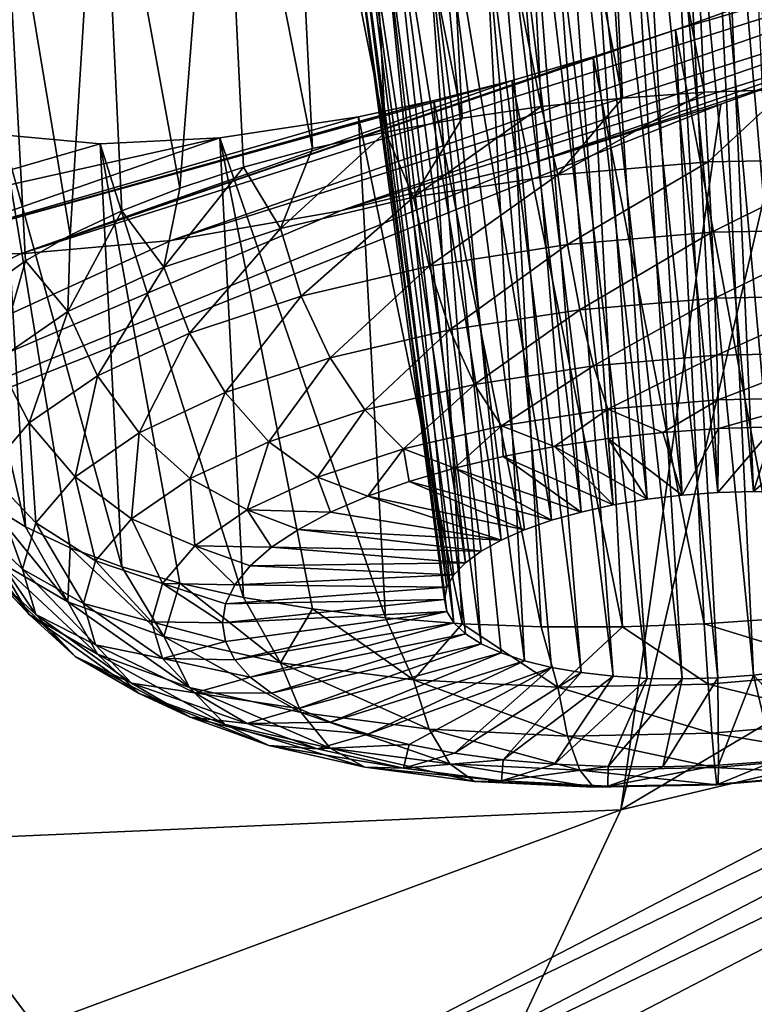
# Model space of a CAD drawing. Header units: metres. Extents: x -90 to 304, y -90 to 74.
# Tile 539 of 570: x 289.23 to 290.57, y 0.72 to 2.52. Entities that reach past the tile are written whole.
import ezdxf

# ---------------------------------------------------------------- set-up
doc = ezdxf.new("R2010")
doc.units = ezdxf.units.M
doc.layers.add('solid_21662050_350', color=7, linetype='CONTINUOUS')

msp = doc.modelspace()

# ---------------------------------------------------------------- linework, layer by layer
at = {"layer": 'solid_21662050_350'}
for points in [[(287.637909, 6.832547, 206.063828), (285.585876, 5.59242, 209.510269), (292.082642, 1.7806, 211.532623)], [(287.637909, 6.832547, 206.063828), (292.082642, 1.7806, 211.532623), (294.386627, 3.213256, 207.553268)], [(285.585876, 5.59242, 209.510269), (283.252808, 4.410706, 212.794464), (289.450409, 0.414367, 215.327469)], [(285.585876, 5.59242, 209.510269), (289.450409, 0.414367, 215.327469), (292.082642, 1.7806, 211.532623)], [(283.252808, 4.410706, 212.794464), (286.506561, -0.876834, 218.913925), (289.450409, 0.414367, 215.327469)], [(290.4245, 3.525797, 177.478607), (290.57605, 3.577037, 177.503342), (290.626617, 2.389152, 177.165741)], [(290.273712, 3.469701, 177.468781), (290.4245, 3.525797, 177.478607), (290.476898, 2.383939, 177.155518)], [(290.4245, 3.525797, 177.478607), (290.626617, 2.389152, 177.165741), (290.476898, 2.383939, 177.155518)], [(290.125916, 3.40967, 177.473709), (290.273712, 3.469701, 177.468781), (290.327209, 2.373402, 177.160065)], [(290.273712, 3.469701, 177.468781), (290.476898, 2.383939, 177.155518), (290.327209, 2.373402, 177.160065)], [(289.982666, 3.346444, 177.49295), (290.125916, 3.40967, 177.473709), (290.179138, 2.357658, 177.179367)], [(290.125916, 3.40967, 177.473709), (290.327209, 2.373402, 177.160065), (290.179138, 2.357658, 177.179367)], [(289.845184, 3.280713, 177.52594), (289.982666, 3.346444, 177.49295), (290.034363, 2.336878, 177.213181)], [(289.982666, 3.346444, 177.49295), (290.179138, 2.357658, 177.179367), (290.034363, 2.336878, 177.213181)], [(290.32431, 1.072432, 184.546524), (294.115082, 3.319186, 182.563904), (293.679626, 1.868235, 186.594086)], [(290.32431, 1.072432, 184.546524), (290.636963, 2.408681, 180.835785), (294.115082, 3.319186, 182.563904)], [(289.714569, 3.213107, 177.572021), (289.845184, 3.280713, 177.52594), (289.894409, 2.31129, 177.261154)], [(289.845184, 3.280713, 177.52594), (290.034363, 2.336878, 177.213181), (289.894409, 2.31129, 177.261154)], [(290.569916, 3.25773, 178.362335), (290.496277, 3.236535, 178.340042), (290.630768, 1.653653, 177.903809)], [(290.496277, 3.236535, 178.340042), (290.421448, 3.211775, 178.326477), (290.566711, 1.654606, 177.890594)], [(290.496277, 3.236535, 178.340042), (290.566711, 1.654606, 177.890594), (290.630768, 1.653653, 177.903809)], [(289.591766, 3.144219, 177.630493), (289.714569, 3.213107, 177.572021), (289.760834, 2.281174, 177.322769)], [(289.714569, 3.213107, 177.572021), (289.894409, 2.31129, 177.261154), (289.760834, 2.281174, 177.322769)], [(290.421448, 3.211775, 178.326477), (290.346771, 3.1839, 178.321884), (290.501556, 1.652628, 177.88533)], [(290.421448, 3.211775, 178.326477), (290.501556, 1.652628, 177.88533), (290.566711, 1.654606, 177.890594)], [(290.346771, 3.1839, 178.321884), (290.273621, 3.153444, 178.326263), (290.436401, 1.647751, 177.888123)], [(290.346771, 3.1839, 178.321884), (290.436401, 1.647751, 177.888123), (290.501556, 1.652628, 177.88533)], [(290.273621, 3.153444, 178.326263), (290.203247, 3.12097, 178.339386), (290.372345, 1.640059, 177.898911)], [(290.273621, 3.153444, 178.326263), (290.372345, 1.640059, 177.898911), (290.436401, 1.647751, 177.888123)], [(289.372925, 3.004809, 177.781815), (289.591766, 3.144219, 177.630493), (289.518616, 2.208727, 177.484009)], [(289.591766, 3.144219, 177.630493), (289.635101, 2.246862, 177.397324), (289.518616, 2.208727, 177.484009)], [(289.591766, 3.144219, 177.630493), (289.760834, 2.281174, 177.322769), (289.635101, 2.246862, 177.397324)], [(290.203247, 3.12097, 178.339386), (290.136688, 3.087039, 178.36087), (290.310516, 1.629687, 177.917526)], [(290.203247, 3.12097, 178.339386), (290.310516, 1.629687, 177.917526), (290.372345, 1.640059, 177.898911)], [(290.136688, 3.087039, 178.36087), (290.074799, 3.052142, 178.390244), (290.251953, 1.616805, 177.943634)], [(290.136688, 3.087039, 178.36087), (290.251953, 1.616805, 177.943634), (290.310516, 1.629687, 177.917526)], [(290.074799, 3.052142, 178.390244), (289.968231, 2.981533, 178.470215), (290.197662, 1.601641, 177.976791)], [(290.074799, 3.052142, 178.390244), (290.197662, 1.601641, 177.976791), (290.251953, 1.616805, 177.943634)], [(289.194672, 2.866755, 177.973953), (289.372925, 3.004809, 177.781815), (289.318268, 2.122702, 177.689896)], [(289.372925, 3.004809, 177.781815), (289.412598, 2.167189, 177.581894), (289.318268, 2.122702, 177.689896)], [(289.372925, 3.004809, 177.781815), (289.518616, 2.208727, 177.484009), (289.412598, 2.167189, 177.581894)], [(289.968231, 2.981533, 178.470215), (289.88855, 2.912971, 178.573975), (290.105499, 1.565531, 178.06189)], [(289.968231, 2.981533, 178.470215), (290.14856, 1.584451, 178.016434), (290.197662, 1.601641, 177.976791)], [(289.968231, 2.981533, 178.470215), (290.105499, 1.565531, 178.06189), (290.14856, 1.584451, 178.016434)], [(289.88855, 2.912971, 178.573975), (289.839264, 2.849947, 178.695541), (290.040344, 1.523808, 178.167023)], [(289.88855, 2.912971, 178.573975), (290.069214, 1.545203, 178.112366), (290.105499, 1.565531, 178.06189)], [(289.88855, 2.912971, 178.573975), (290.040344, 1.523808, 178.167023), (290.069214, 1.545203, 178.112366)], [(289.194672, 2.866755, 177.973953), (289.236633, 2.075754, 177.806824), (289.168579, 2.026859, 177.931396)], [(289.194672, 2.866755, 177.973953), (289.318268, 2.122702, 177.689896), (289.236633, 2.075754, 177.806824)], [(289.839264, 2.849947, 178.695541), (289.822601, 2.79565, 178.828262), (290.006622, 1.479329, 178.284988)], [(289.839264, 2.849947, 178.695541), (290.019348, 1.50173, 178.224884), (290.040344, 1.523808, 178.167023)], [(289.839264, 2.849947, 178.695541), (290.006622, 1.479329, 178.284988), (290.019348, 1.50173, 178.224884)], [(290.496094, 2.824079, 179.485474), (290.569733, 2.854621, 179.481827), (290.630768, 1.326458, 178.812622)], [(289.227936, 2.088428, 180.187805), (291.5448, 2.825387, 180.694885), (289.502777, 2.113083, 180.415512)], [(290.424469, 2.497934, 180.333603), (291.5448, 2.825387, 180.694885), (289.227936, 2.088428, 180.187805)], [(289.502777, 2.113083, 180.415512), (291.5448, 2.825387, 180.694885), (291.219025, 2.655793, 180.798721)], [(290.576019, 2.553177, 180.347198), (291.5448, 2.825387, 180.694885), (290.424469, 2.497934, 180.333603)], [(290.421265, 2.796372, 179.480118), (290.496094, 2.824079, 179.485474), (290.566711, 1.318766, 178.823425)], [(290.496094, 2.824079, 179.485474), (290.630768, 1.326458, 178.812622), (290.566711, 1.318766, 178.823425)], [(289.822601, 2.79565, 178.828262), (290.00235, 1.456998, 178.346313), (290.006622, 1.479329, 178.284988)], [(289.839294, 2.752849, 178.965271), (290.00235, 1.456998, 178.346313), (289.822601, 2.79565, 178.828262)], [(290.34671, 2.772002, 179.465897), (290.421265, 2.796372, 179.480118), (290.501556, 1.31389, 178.826218)], [(290.421265, 2.796372, 179.480118), (290.566711, 1.318766, 178.823425), (290.501556, 1.31389, 178.826218)], [(290.273682, 2.751361, 179.443146), (290.34671, 2.772002, 179.465897), (290.436401, 1.311911, 178.820953)], [(290.34671, 2.772002, 179.465897), (290.501556, 1.31389, 178.826218), (290.436401, 1.311911, 178.820953)], [(289.839294, 2.752849, 178.965271), (290.006622, 1.435116, 178.407806), (290.00235, 1.456998, 178.346313)], [(289.839294, 2.752849, 178.965271), (290.019348, 1.414055, 178.468399), (290.006622, 1.435116, 178.407806)], [(289.839294, 2.752849, 178.965271), (289.888672, 2.723917, 179.099243), (290.019348, 1.414055, 178.468399)], [(290.2034, 2.734727, 179.412399), (290.273682, 2.751361, 179.443146), (290.372345, 1.312864, 178.807739)], [(290.273682, 2.751361, 179.443146), (290.436401, 1.311911, 178.820953), (290.372345, 1.312864, 178.807739)], [(289.888672, 2.723917, 179.099243), (290.040344, 1.394185, 178.527054), (290.019348, 1.414055, 178.468399)], [(289.888672, 2.723917, 179.099243), (290.069214, 1.37583, 178.582809), (290.040344, 1.394185, 178.527054)], [(289.888672, 2.723917, 179.099243), (289.968475, 2.710635, 179.222916), (290.069214, 1.37583, 178.582809)], [(290.075073, 2.714103, 179.329468), (290.136902, 2.722282, 179.374283), (290.251953, 1.323451, 178.758453)], [(290.136902, 2.722282, 179.374283), (290.2034, 2.734727, 179.412399), (290.310516, 1.316732, 178.786789)], [(290.136902, 2.722282, 179.374283), (290.310516, 1.316732, 178.786789), (290.251953, 1.323451, 178.758453)], [(290.2034, 2.734727, 179.412399), (290.372345, 1.312864, 178.807739), (290.310516, 1.316732, 178.786789)], [(289.968475, 2.710635, 179.222916), (290.075073, 2.714103, 179.329468), (290.14856, 1.344928, 178.681732)], [(289.968475, 2.710635, 179.222916), (290.105499, 1.359319, 178.634659), (290.069214, 1.37583, 178.582809)], [(289.968475, 2.710635, 179.222916), (290.14856, 1.344928, 178.681732), (290.105499, 1.359319, 178.634659)], [(290.075073, 2.714103, 179.329468), (290.197662, 1.332903, 178.723236), (290.14856, 1.344928, 178.681732)], [(290.075073, 2.714103, 179.329468), (290.251953, 1.323451, 178.758453), (290.197662, 1.332903, 178.723236)], [(289.502777, 2.113083, 180.415512), (291.219025, 2.655793, 180.798721), (289.812317, 2.166989, 180.601486)], [(289.812317, 2.166989, 180.601486), (291.219025, 2.655793, 180.798721), (290.86908, 2.499429, 180.841644)], [(290.576019, 2.553177, 180.347198), (290.424469, 2.497934, 180.333603), (290.626617, 1.422708, 179.850143)], [(290.424469, 2.497934, 180.333603), (289.227936, 2.088428, 180.187805), (290.273712, 2.448447, 180.30542)], [(289.812317, 2.166989, 180.601486), (290.86908, 2.499429, 180.841644), (290.150269, 2.250295, 180.739227)], [(290.150269, 2.250295, 180.739227), (290.86908, 2.499429, 180.841644), (290.636963, 2.408681, 180.835785)], [(290.424469, 2.497934, 180.333603), (290.273712, 2.448447, 180.30542), (290.476898, 1.412171, 179.854706)], [(290.424469, 2.497934, 180.333603), (290.476898, 1.412171, 179.854706), (290.626617, 1.422708, 179.850143)], [(290.273712, 2.448447, 180.30542), (289.227936, 2.088428, 180.187805), (290.125946, 2.405338, 180.263351)], [(290.273712, 2.448447, 180.30542), (290.125946, 2.405338, 180.263351), (290.327209, 1.406958, 179.844467)], [(290.273712, 2.448447, 180.30542), (290.327209, 1.406958, 179.844467), (290.476898, 1.412171, 179.854706)], [(290.125946, 2.405338, 180.263351), (289.227936, 2.088428, 180.187805), (288.994354, 2.092441, 179.9263)], [(290.125946, 2.405338, 180.263351), (288.994354, 2.092441, 179.9263), (289.982666, 2.368891, 180.208237)], [(290.125946, 2.405338, 180.263351), (289.982666, 2.368891, 180.208237), (290.179138, 1.407125, 179.819565)], [(290.125946, 2.405338, 180.263351), (290.179138, 1.407125, 179.819565), (290.327209, 1.406958, 179.844467)], [(290.150269, 2.250295, 180.739227), (290.636963, 2.408681, 180.835785), (290.507263, 2.362253, 180.821198)], [(290.507263, 2.362253, 180.821198), (290.636963, 2.408681, 180.835785), (290.32431, 1.072432, 184.546524)], [(290.209534, 2.233041, 177.157043), (290.327209, 2.373402, 177.160065), (290.476898, 2.383939, 177.155518)], [(290.483978, 2.256647, 177.136765), (290.209534, 2.233041, 177.157043), (290.476898, 2.383939, 177.155518)], [(290.483978, 2.256647, 177.136765), (290.476898, 2.383939, 177.155518), (290.626617, 2.389152, 177.165741)], [(290.758392, 2.261914, 177.167435), (290.483978, 2.256647, 177.136765), (290.626617, 2.389152, 177.165741)], [(290.507263, 2.362253, 180.821198), (290.32431, 1.072432, 184.546524), (286.894409, 0.922879, 181.156845)], [(290.150269, 2.250295, 180.739227), (290.507263, 2.362253, 180.821198), (286.894409, 0.922879, 181.156845)], [(289.982666, 2.368891, 180.208237), (288.994354, 2.092441, 179.9263), (289.845215, 2.339269, 180.14093)], [(289.982666, 2.368891, 180.208237), (289.845215, 2.339269, 180.14093), (290.034363, 1.412672, 179.780273)], [(289.945648, 2.192001, 177.227478), (290.034363, 2.336878, 177.213181), (290.179138, 2.357658, 177.179367)], [(290.209534, 2.233041, 177.157043), (289.945648, 2.192001, 177.227478), (290.179138, 2.357658, 177.179367)], [(289.982666, 2.368891, 180.208237), (290.034363, 1.412672, 179.780273), (290.179138, 1.407125, 179.819565)], [(290.209534, 2.233041, 177.157043), (290.179138, 2.357658, 177.179367), (290.327209, 2.373402, 177.160065)], [(289.062439, 2.34814, 179.272995), (289.168579, 1.631605, 179.029266), (289.236633, 1.58987, 179.156418)], [(289.194702, 2.305876, 179.531876), (289.062439, 2.34814, 179.272995), (289.236633, 1.58987, 179.156418)], [(289.845215, 2.339269, 180.14093), (288.994354, 2.092441, 179.9263), (289.591797, 2.300744, 179.973373)], [(289.845215, 2.339269, 180.14093), (289.591797, 2.300744, 179.973373), (289.894409, 1.423536, 179.72699)], [(289.845215, 2.339269, 180.14093), (289.894409, 1.423536, 179.72699), (290.034363, 1.412672, 179.780273)], [(289.945648, 2.192001, 177.227478), (289.894409, 2.31129, 177.261154), (290.034363, 2.336878, 177.213181)], [(289.372955, 2.289776, 179.767914), (288.804565, 2.124785, 179.633926), (289.194702, 2.305876, 179.531876)], [(289.194702, 2.305876, 179.531876), (289.236633, 1.58987, 179.156418), (289.318268, 1.551511, 179.276443)], [(289.194702, 2.305876, 179.531876), (289.318268, 1.551511, 179.276443), (289.412598, 1.516949, 179.388)], [(289.372955, 2.289776, 179.767914), (289.194702, 2.305876, 179.531876), (289.412598, 1.516949, 179.388)], [(289.702423, 2.135104, 177.345367), (289.760834, 2.281174, 177.322769), (289.894409, 2.31129, 177.261154)], [(289.945648, 2.192001, 177.227478), (289.702423, 2.135104, 177.345367), (289.894409, 2.31129, 177.261154)], [(289.591797, 2.300744, 179.973373), (288.994354, 2.092441, 179.9263), (288.804565, 2.124785, 179.633926)], [(289.591797, 2.300744, 179.973373), (288.804565, 2.124785, 179.633926), (289.372955, 2.289776, 179.767914)], [(289.591797, 2.300744, 179.973373), (289.372955, 2.289776, 179.767914), (289.635101, 1.460685, 179.581009)], [(289.372955, 2.289776, 179.767914), (289.412598, 1.516949, 179.388), (289.518616, 1.486563, 179.489899)], [(289.372955, 2.289776, 179.767914), (289.518616, 1.486563, 179.489899), (289.635101, 1.460685, 179.581009)], [(289.591797, 2.300744, 179.973373), (289.635101, 1.460685, 179.581009), (289.760834, 1.439599, 179.660324)], [(289.591797, 2.300744, 179.973373), (289.760834, 1.439599, 179.660324), (289.894409, 1.423536, 179.72699)], [(289.702423, 2.135104, 177.345367), (289.635101, 2.246862, 177.397324), (289.760834, 2.281174, 177.322769)], [(289.812317, 2.166989, 180.601486), (290.150269, 2.250295, 180.739227), (286.894409, 0.922879, 181.156845)], [(290.227173, 2.105489, 177.170822), (290.209534, 2.233041, 177.157043), (290.483978, 2.256647, 177.136765)], [(290.227173, 2.105489, 177.170822), (290.483978, 2.256647, 177.136765), (290.490448, 2.128136, 177.151367)], [(290.490448, 2.128136, 177.151367), (290.483978, 2.256647, 177.136765), (290.758392, 2.261914, 177.167435)], [(290.490448, 2.128136, 177.151367), (290.758392, 2.261914, 177.167435), (290.753723, 2.133188, 177.180786)], [(289.489258, 2.064538, 177.506195), (289.518616, 2.208727, 177.484009), (289.635101, 2.246862, 177.397324)], [(289.702423, 2.135104, 177.345367), (289.489258, 2.064538, 177.506195), (289.635101, 2.246862, 177.397324)], [(289.973999, 2.066117, 177.238388), (289.945648, 2.192001, 177.227478), (290.209534, 2.233041, 177.157043)], [(289.973999, 2.066117, 177.238388), (290.209534, 2.233041, 177.157043), (290.227173, 2.105489, 177.170822)], [(289.489258, 2.064538, 177.506195), (289.412598, 2.167189, 177.581894), (289.518616, 2.208727, 177.484009)], [(289.740692, 2.011533, 177.351501), (289.702423, 2.135104, 177.345367), (289.945648, 2.192001, 177.227478)], [(289.740692, 2.011533, 177.351501), (289.945648, 2.192001, 177.227478), (289.973999, 2.066117, 177.238388)], [(289.502777, 2.113083, 180.415512), (289.812317, 2.166989, 180.601486), (286.894409, 0.922879, 181.156845)], [(289.314331, 1.983014, 177.703766), (289.318268, 2.122702, 177.689896), (289.412598, 2.167189, 177.581894)], [(289.489258, 2.064538, 177.506195), (289.314331, 1.983014, 177.703766), (289.412598, 2.167189, 177.581894)], [(289.536194, 1.943836, 177.505783), (289.489258, 2.064538, 177.506195), (289.702423, 2.135104, 177.345367)], [(289.536194, 1.943836, 177.505783), (289.702423, 2.135104, 177.345367), (289.740692, 2.011533, 177.351501)], [(290.227173, 2.105489, 177.170822), (290.490448, 2.128136, 177.151367), (290.249207, 1.986428, 177.216751)], [(290.490448, 2.128136, 177.151367), (290.49588, 2.007648, 177.198532), (290.249207, 1.986428, 177.216751)], [(290.490448, 2.128136, 177.151367), (290.753723, 2.133188, 177.180786), (290.49588, 2.007648, 177.198532)], [(290.753723, 2.133188, 177.180786), (290.742584, 2.012382, 177.226089), (290.49588, 2.007648, 177.198532)], [(289.227936, 2.088428, 180.187805), (289.502777, 2.113083, 180.415512), (286.894409, 0.922879, 181.156845)], [(289.314331, 1.983014, 177.703766), (289.236633, 2.075754, 177.806824), (289.318268, 2.122702, 177.689896)], [(289.973999, 2.066117, 177.238388), (290.227173, 2.105489, 177.170822), (290.011993, 1.949538, 177.28006)], [(290.227173, 2.105489, 177.170822), (290.249207, 1.986428, 177.216751), (290.011993, 1.949538, 177.28006)], [(288.994354, 2.092441, 179.9263), (289.227936, 2.088428, 180.187805), (286.894409, 0.922879, 181.156845)], [(289.184326, 1.893665, 177.930481), (289.168579, 2.026859, 177.931396), (289.236633, 2.075754, 177.806824)], [(289.314331, 1.983014, 177.703766), (289.184326, 1.893665, 177.930481), (289.236633, 2.075754, 177.806824)], [(289.368347, 1.865626, 177.695313), (289.314331, 1.983014, 177.703766), (289.489258, 2.064538, 177.506195)], [(289.368347, 1.865626, 177.695313), (289.489258, 2.064538, 177.506195), (289.536194, 1.943836, 177.505783)], [(289.740692, 2.011533, 177.351501), (289.973999, 2.066117, 177.238388), (289.793365, 1.898394, 177.386032)], [(289.973999, 2.066117, 177.238388), (290.011993, 1.949538, 177.28006), (289.793365, 1.898394, 177.386032)], [(289.536194, 1.943836, 177.505783), (289.740692, 2.011533, 177.351501), (289.601776, 1.834963, 177.530594)], [(289.740692, 2.011533, 177.351501), (289.793365, 1.898394, 177.386032), (289.601776, 1.834963, 177.530594)], [(290.249207, 1.986428, 177.216751), (290.49588, 2.007648, 177.198532), (290.27417, 1.883846, 177.291748)], [(290.49588, 2.007648, 177.198532), (290.499939, 1.903267, 177.27507), (290.27417, 1.883846, 177.291748)], [(290.49588, 2.007648, 177.198532), (290.742584, 2.012382, 177.226089), (290.499939, 1.903267, 177.27507)], [(290.742584, 2.012382, 177.226089), (290.725708, 1.907599, 177.300293), (290.499939, 1.903267, 177.27507)], [(289.243652, 1.779909, 177.912827), (289.184326, 1.893665, 177.930481), (289.314331, 1.983014, 177.703766)], [(289.243652, 1.779909, 177.912827), (289.314331, 1.983014, 177.703766), (289.368347, 1.865626, 177.695313)], [(290.011993, 1.949538, 177.28006), (290.249207, 1.986428, 177.216751), (290.057068, 1.850083, 177.349701)], [(290.249207, 1.986428, 177.216751), (290.27417, 1.883846, 177.291748), (290.057068, 1.850083, 177.349701)], [(289.368347, 1.865626, 177.695313), (289.536194, 1.943836, 177.505783), (289.444519, 1.761682, 177.708191)], [(289.536194, 1.943836, 177.505783), (289.601776, 1.834963, 177.530594), (289.444519, 1.761682, 177.708191)], [(289.793365, 1.898394, 177.386032), (290.011993, 1.949538, 177.28006), (289.856995, 1.803276, 177.446686)], [(290.011993, 1.949538, 177.28006), (290.057068, 1.850083, 177.349701), (289.856995, 1.803276, 177.446686)], [(290.499939, 1.903267, 177.27507), (290.725708, 1.907599, 177.300293), (290.502289, 1.821994, 177.37587)], [(290.725708, 1.907599, 177.300293), (290.704224, 1.825869, 177.398422), (290.502289, 1.821994, 177.37587)], [(289.16684, 1.689979, 178.149933), (289.184326, 1.893665, 177.930481), (289.243652, 1.779909, 177.912827)], [(289.601776, 1.834963, 177.530594), (289.793365, 1.898394, 177.386032), (289.68161, 1.745222, 177.578995)], [(289.793365, 1.898394, 177.386032), (289.856995, 1.803276, 177.446686), (289.68161, 1.745222, 177.578995)], [(290.27417, 1.883846, 177.291748), (290.499939, 1.903267, 177.27507), (290.300354, 1.804623, 177.390778)], [(290.499939, 1.903267, 177.27507), (290.502289, 1.821994, 177.37587), (290.300354, 1.804623, 177.390778)], [(290.057068, 1.850083, 177.349701), (290.27417, 1.883846, 177.291748), (290.106171, 1.774425, 177.442612)], [(290.27417, 1.883846, 177.291748), (290.300354, 1.804623, 177.390778), (290.106171, 1.774425, 177.442612)], [(289.243652, 1.779909, 177.912827), (289.368347, 1.865626, 177.695313), (289.327667, 1.681367, 177.911987)], [(289.368347, 1.865626, 177.695313), (289.444519, 1.761682, 177.708191), (289.327667, 1.681367, 177.911987)], [(289.704224, -0.253776, 188.230194), (293.679626, 1.868235, 186.594086), (292.90567, 0.433562, 190.579041)], [(289.704224, -0.253776, 188.230194), (290.32431, 1.072432, 184.546524), (293.679626, 1.868235, 186.594086)], [(289.856995, 1.803276, 177.446686), (290.057068, 1.850083, 177.349701), (289.927216, 1.732559, 177.529358)], [(290.057068, 1.850083, 177.349701), (290.106171, 1.774425, 177.442612), (289.927216, 1.732559, 177.529358)], [(289.444519, 1.761682, 177.708191), (289.601776, 1.834963, 177.530594), (289.537689, 1.678154, 177.741516)], [(289.601776, 1.834963, 177.530594), (289.68161, 1.745222, 177.578995), (289.537689, 1.678154, 177.741516)], [(290.300354, 1.804623, 177.390778), (290.502289, 1.821994, 177.37587), (290.401367, 1.762048, 177.497467)], [(290.502289, 1.821994, 177.37587), (290.502838, 1.769319, 177.494019), (290.401367, 1.762048, 177.497467)], [(290.502289, 1.821994, 177.37587), (290.704224, 1.825869, 177.398422), (290.502838, 1.769319, 177.494019)], [(290.704224, 1.825869, 177.398422), (290.604309, 1.772723, 177.501312), (290.502838, 1.769319, 177.494019)], [(289.68161, 1.745222, 177.578995), (289.856995, 1.803276, 177.446686), (289.770355, 1.680635, 177.647705)], [(289.856995, 1.803276, 177.446686), (289.927216, 1.732559, 177.529358), (289.770355, 1.680635, 177.647705)], [(290.106171, 1.774425, 177.442612), (290.300354, 1.804623, 177.390778), (290.203491, 1.736319, 177.536285)], [(290.300354, 1.804623, 177.390778), (290.301178, 1.751001, 177.511612), (290.203491, 1.736319, 177.536285)], [(290.300354, 1.804623, 177.390778), (290.401367, 1.762048, 177.497467), (290.301178, 1.751001, 177.511612)], [(289.16684, 1.689979, 178.149933), (289.243652, 1.779909, 177.912827), (289.255707, 1.597104, 178.134155)], [(289.243652, 1.779909, 177.912827), (289.327667, 1.681367, 177.911987), (289.255707, 1.597104, 178.134155)], [(292.144623, 1.724648, 211.554413), (292.082642, 1.7806, 211.532623), (289.450409, 0.414367, 215.327469)], [(289.927216, 1.732559, 177.529358), (290.106171, 1.774425, 177.442612), (290.02066, 1.696826, 177.615799)], [(290.106171, 1.774425, 177.442612), (290.109619, 1.718184, 177.571152), (290.02066, 1.696826, 177.615799)], [(290.106171, 1.774425, 177.442612), (290.203491, 1.736319, 177.536285), (290.109619, 1.718184, 177.571152)], [(290.502838, 1.769319, 177.494019), (290.436401, 1.647751, 177.888123), (290.401367, 1.762048, 177.497467)], [(290.502838, 1.769319, 177.494019), (290.501556, 1.652628, 177.88533), (290.436401, 1.647751, 177.888123)], [(290.604309, 1.772723, 177.501312), (290.566711, 1.654606, 177.890594), (290.501556, 1.652628, 177.88533)], [(290.604309, 1.772723, 177.501312), (290.501556, 1.652628, 177.88533), (290.502838, 1.769319, 177.494019)], [(290.704498, 1.772218, 177.519257), (290.566711, 1.654606, 177.890594), (290.604309, 1.772723, 177.501312)], [(290.704498, 1.772218, 177.519257), (290.630768, 1.653653, 177.903809), (290.566711, 1.654606, 177.890594)], [(289.327667, 1.681367, 177.911987), (289.444519, 1.761682, 177.708191), (289.430756, 1.604649, 177.92804)], [(289.444519, 1.761682, 177.708191), (289.537689, 1.678154, 177.741516), (289.430756, 1.604649, 177.92804)], [(290.301178, 1.751001, 177.511612), (290.372345, 1.640059, 177.898911), (290.203491, 1.736319, 177.536285)], [(290.401367, 1.762048, 177.497467), (290.436401, 1.647751, 177.888123), (290.301178, 1.751001, 177.511612)], [(290.301178, 1.751001, 177.511612), (290.436401, 1.647751, 177.888123), (290.372345, 1.640059, 177.898911)], [(289.537689, 1.678154, 177.741516), (289.68161, 1.745222, 177.578995), (289.641632, 1.620647, 177.793076)], [(289.68161, 1.745222, 177.578995), (289.770355, 1.680635, 177.647705), (289.641632, 1.620647, 177.793076)], [(289.770355, 1.680635, 177.647705), (289.927216, 1.732559, 177.529358), (289.862, 1.645551, 177.732025)], [(289.927216, 1.732559, 177.529358), (289.937775, 1.672514, 177.669647), (289.862, 1.645551, 177.732025)], [(289.927216, 1.732559, 177.529358), (290.02066, 1.696826, 177.615799), (289.937775, 1.672514, 177.669647)], [(290.203491, 1.736319, 177.536285), (290.310516, 1.629687, 177.917526), (290.109619, 1.718184, 177.571152)], [(290.203491, 1.736319, 177.536285), (290.372345, 1.640059, 177.898911), (290.310516, 1.629687, 177.917526)], [(292.144623, 1.724648, 211.554413), (289.450409, 0.414367, 215.327469), (289.509186, 0.356836, 215.353653)], [(292.194061, 1.654186, 211.560318), (292.144623, 1.724648, 211.554413), (289.509186, 0.356836, 215.353653)], [(290.109619, 1.718184, 177.571152), (290.251953, 1.616805, 177.943634), (290.02066, 1.696826, 177.615799)], [(290.109619, 1.718184, 177.571152), (290.310516, 1.629687, 177.917526), (290.251953, 1.616805, 177.943634)], [(290.02066, 1.696826, 177.615799), (290.197662, 1.601641, 177.976791), (289.937775, 1.672514, 177.669647)], [(290.02066, 1.696826, 177.615799), (290.251953, 1.616805, 177.943634), (290.197662, 1.601641, 177.976791)], [(289.16684, 1.689979, 178.149933), (289.231415, 1.512133, 178.366165), (289.1409, 1.599292, 178.397552)], [(289.16684, 1.689979, 178.149933), (289.255707, 1.597104, 178.134155), (289.231415, 1.512133, 178.366165)], [(289.255707, 1.597104, 178.134155), (289.327667, 1.681367, 177.911987), (289.364899, 1.52753, 178.131378)], [(289.327667, 1.681367, 177.911987), (289.430756, 1.604649, 177.92804), (289.364899, 1.52753, 178.131378)], [(289.430756, 1.604649, 177.92804), (289.537689, 1.678154, 177.741516), (289.54599, 1.554901, 177.9599)], [(289.537689, 1.678154, 177.741516), (289.641632, 1.620647, 177.793076), (289.54599, 1.554901, 177.9599)], [(289.641632, 1.620647, 177.793076), (289.770355, 1.680635, 177.647705), (289.794281, 1.616279, 177.802155)], [(289.770355, 1.680635, 177.647705), (289.862, 1.645551, 177.732025), (289.794281, 1.616279, 177.802155)], [(289.937775, 1.672514, 177.669647), (290.14856, 1.584451, 178.016434), (289.862, 1.645551, 177.732025)], [(289.937775, 1.672514, 177.669647), (290.197662, 1.601641, 177.976791), (290.14856, 1.584451, 178.016434)], [(289.556152, 0.285084, 215.363159), (292.194061, 1.654186, 211.560318), (289.509186, 0.356836, 215.353653)], [(289.617401, -0.611441, 214.948608), (292.194061, 1.654186, 211.560318), (289.556152, 0.285084, 215.363159)], [(289.617401, -0.611441, 214.948608), (292.252808, 0.761789, 211.134308), (292.194061, 1.654186, 211.560318)], [(289.862, 1.645551, 177.732025), (290.105499, 1.565531, 178.06189), (289.794281, 1.616279, 177.802155)], [(289.862, 1.645551, 177.732025), (290.14856, 1.584451, 178.016434), (290.105499, 1.565531, 178.06189)], [(289.314331, 1.452719, 179.176712), (289.236633, 1.58987, 179.156418), (289.168579, 1.631605, 179.029266)], [(289.184326, 1.528391, 178.945068), (289.314331, 1.452719, 179.176712), (289.168579, 1.631605, 179.029266)], [(289.54599, 1.554901, 177.9599), (289.641632, 1.620647, 177.793076), (289.68631, 1.552301, 177.962051)], [(289.641632, 1.620647, 177.793076), (289.735443, 1.585065, 177.87915), (289.68631, 1.552301, 177.962051)], [(289.641632, 1.620647, 177.793076), (289.794281, 1.616279, 177.802155), (289.735443, 1.585065, 177.87915)], [(289.243652, 1.429483, 178.886169), (289.184326, 1.528391, 178.945068), (289.104279, 1.61371, 178.69487)], [(289.243652, 1.429483, 178.886169), (289.104279, 1.61371, 178.69487), (289.16684, 1.511334, 178.646149)], [(289.364899, 1.52753, 178.131378), (289.430756, 1.604649, 177.92804), (289.487091, 1.485924, 178.141769)], [(289.430756, 1.604649, 177.92804), (289.54599, 1.554901, 177.9599), (289.487091, 1.485924, 178.141769)], [(289.794281, 1.616279, 177.802155), (290.105499, 1.565531, 178.06189), (289.735443, 1.585065, 177.87915)], [(289.1409, 1.599292, 178.397552), (289.231415, 1.512133, 178.366165), (289.255707, 1.429717, 178.599091)], [(289.16684, 1.511334, 178.646149), (289.1409, 1.599292, 178.397552), (289.255707, 1.429717, 178.599091)], [(289.255707, 1.597104, 178.134155), (289.342651, 1.449763, 178.343719), (289.231415, 1.512133, 178.366165)], [(289.314331, 1.452719, 179.176712), (289.318268, 1.551511, 179.276443), (289.236633, 1.58987, 179.156418)], [(289.255707, 1.597104, 178.134155), (289.364899, 1.52753, 178.131378), (289.342651, 1.449763, 178.343719)], [(289.735443, 1.585065, 177.87915), (290.069214, 1.545203, 178.112366), (289.68631, 1.552301, 177.962051)], [(289.735443, 1.585065, 177.87915), (290.105499, 1.565531, 178.06189), (290.069214, 1.545203, 178.112366)], [(289.314331, 1.452719, 179.176712), (289.489258, 1.3896, 179.380905), (289.318268, 1.551511, 179.276443)], [(289.489258, 1.3896, 179.380905), (289.412598, 1.516949, 179.388), (289.318268, 1.551511, 179.276443)], [(289.487091, 1.485924, 178.141769), (289.54599, 1.554901, 177.9599), (289.619263, 1.483786, 178.141281)], [(289.54599, 1.554901, 177.9599), (289.6474, 1.518399, 178.049789), (289.619263, 1.483786, 178.141281)], [(289.54599, 1.554901, 177.9599), (289.68631, 1.552301, 177.962051), (289.6474, 1.518399, 178.049789)], [(289.68631, 1.552301, 177.962051), (290.040344, 1.523808, 178.167023), (289.6474, 1.518399, 178.049789)], [(289.68631, 1.552301, 177.962051), (290.069214, 1.545203, 178.112366), (290.040344, 1.523808, 178.167023)], [(289.368347, 1.356887, 179.108398), (289.314331, 1.452719, 179.176712), (289.184326, 1.528391, 178.945068)], [(289.368347, 1.356887, 179.108398), (289.184326, 1.528391, 178.945068), (289.243652, 1.429483, 178.886169)], [(289.231415, 1.512133, 178.366165), (289.342651, 1.449763, 178.343719), (289.364899, 1.374335, 178.5569)], [(289.255707, 1.429717, 178.599091), (289.231415, 1.512133, 178.366165), (289.364899, 1.374335, 178.5569)], [(289.364899, 1.52753, 178.131378), (289.467194, 1.416367, 178.331696), (289.342651, 1.449763, 178.343719)], [(289.364899, 1.52753, 178.131378), (289.487091, 1.485924, 178.141769), (289.467194, 1.416367, 178.331696)], [(289.489258, 1.3896, 179.380905), (289.518616, 1.486563, 179.489899), (289.412598, 1.516949, 179.388)], [(289.6474, 1.518399, 178.049789), (290.019348, 1.50173, 178.224884), (289.619263, 1.483786, 178.141281)], [(289.6474, 1.518399, 178.049789), (290.040344, 1.523808, 178.167023), (290.019348, 1.50173, 178.224884)], [(289.16684, 1.511334, 178.646149), (289.255707, 1.429717, 178.599091), (289.327667, 1.353025, 178.82399)], [(289.243652, 1.429483, 178.886169), (289.16684, 1.511334, 178.646149), (289.327667, 1.353025, 178.82399)], [(289.619263, 1.483786, 178.141281), (290.019348, 1.50173, 178.224884), (290.006622, 1.479329, 178.284988)], [(289.487091, 1.485924, 178.141769), (289.596558, 1.414172, 178.330902), (289.467194, 1.416367, 178.331696)], [(289.487091, 1.485924, 178.141769), (289.602234, 1.448898, 178.235382), (289.596558, 1.414172, 178.330902)], [(289.487091, 1.485924, 178.141769), (289.619263, 1.483786, 178.141281), (289.602234, 1.448898, 178.235382)], [(289.489258, 1.3896, 179.380905), (289.702423, 1.341461, 179.549805), (289.518616, 1.486563, 179.489899)], [(289.702423, 1.341461, 179.549805), (289.635101, 1.460685, 179.581009), (289.518616, 1.486563, 179.489899)], [(289.619263, 1.483786, 178.141281), (290.006622, 1.479329, 178.284988), (289.602234, 1.448898, 178.235382)], [(289.602234, 1.448898, 178.235382), (290.006622, 1.479329, 178.284988), (290.00235, 1.456998, 178.346313)], [(289.702423, 1.341461, 179.549805), (289.760834, 1.439599, 179.660324), (289.635101, 1.460685, 179.581009)], [(289.536194, 1.296334, 179.304291), (289.489258, 1.3896, 179.380905), (289.314331, 1.452719, 179.176712)], [(289.536194, 1.296334, 179.304291), (289.314331, 1.452719, 179.176712), (289.368347, 1.356887, 179.108398)], [(289.342651, 1.449763, 178.343719), (289.467194, 1.416367, 178.331696), (289.487091, 1.348902, 178.522369)], [(289.364899, 1.374335, 178.5569), (289.342651, 1.449763, 178.343719), (289.487091, 1.348902, 178.522369)], [(289.596558, 1.414172, 178.330902), (290.00235, 1.456998, 178.346313), (290.006622, 1.435116, 178.407806)], [(289.602234, 1.448898, 178.235382), (290.00235, 1.456998, 178.346313), (289.596558, 1.414172, 178.330902)], [(289.702423, 1.341461, 179.549805), (289.945648, 1.310151, 179.67691), (289.760834, 1.439599, 179.660324)], [(289.945648, 1.310151, 179.67691), (289.894409, 1.423536, 179.72699), (289.760834, 1.439599, 179.660324)], [(289.243652, 1.429483, 178.886169), (289.327667, 1.353025, 178.82399), (289.444519, 1.285004, 179.032211)], [(289.368347, 1.356887, 179.108398), (289.243652, 1.429483, 178.886169), (289.444519, 1.285004, 179.032211)], [(289.255707, 1.429717, 178.599091), (289.364899, 1.374335, 178.5569), (289.430756, 1.304145, 178.762726)], [(289.327667, 1.353025, 178.82399), (289.255707, 1.429717, 178.599091), (289.430756, 1.304145, 178.762726)], [(289.602234, 1.380046, 178.426636), (289.596558, 1.414172, 178.330902), (290.006622, 1.435116, 178.407806)], [(289.619263, 1.346948, 178.521378), (289.602234, 1.380046, 178.426636), (290.006622, 1.435116, 178.407806)], [(289.619263, 1.346948, 178.521378), (290.006622, 1.435116, 178.407806), (290.019348, 1.414055, 178.468399)], [(289.945648, 1.310151, 179.67691), (290.034363, 1.412672, 179.780273), (289.894409, 1.423536, 179.72699)], [(292.6427, 1.424255, 211.620941), (292.572937, 1.41516, 211.573547), (289.921295, 0.033542, 215.411133)], [(289.987549, 0.040803, 215.463623), (292.6427, 1.424255, 211.620941), (289.921295, 0.033542, 215.411133)], [(289.987549, 0.040803, 215.463623), (292.715607, 1.410411, 211.662048), (292.6427, 1.424255, 211.620941)], [(290.758392, 1.325747, 179.767731), (290.626617, 1.422708, 179.850143), (290.476898, 1.412171, 179.854706)], [(289.467194, 1.416367, 178.331696), (289.596558, 1.414172, 178.330902), (289.602234, 1.380046, 178.426636)], [(289.487091, 1.348902, 178.522369), (289.467194, 1.416367, 178.331696), (289.602234, 1.380046, 178.426636)], [(289.6474, 1.315295, 178.613937), (289.619263, 1.346948, 178.521378), (290.019348, 1.414055, 178.468399)], [(289.6474, 1.315295, 178.613937), (290.019348, 1.414055, 178.468399), (290.040344, 1.394185, 178.527054)], [(292.572937, 1.41516, 211.573547), (292.511871, 1.383854, 211.523666), (289.863342, 0.003841, 215.356796)], [(289.921295, 0.033542, 215.411133), (292.572937, 1.41516, 211.573547), (289.863342, 0.003841, 215.356796)], [(289.945648, 1.310151, 179.67691), (290.209534, 1.296874, 179.757339), (290.034363, 1.412672, 179.780273)], [(289.987549, 0.040803, 215.463623), (290.056793, 0.025043, 215.510056), (292.715607, 1.410411, 211.662048)], [(290.209534, 1.296874, 179.757339), (290.179138, 1.407125, 179.819565), (290.034363, 1.412672, 179.780273)], [(292.715607, 1.410411, 211.662048), (290.056793, 0.025043, 215.510056), (292.785492, 1.375048, 211.693329)], [(290.209534, 1.296874, 179.757339), (290.327209, 1.406958, 179.844467), (290.179138, 1.407125, 179.819565)], [(290.209534, 1.296874, 179.757339), (290.483978, 1.30214, 179.78801), (290.327209, 1.406958, 179.844467)], [(290.483978, 1.30214, 179.78801), (290.476898, 1.412171, 179.854706), (290.327209, 1.406958, 179.844467)], [(290.483978, 1.30214, 179.78801), (290.758392, 1.325747, 179.767731), (290.476898, 1.412171, 179.854706)], [(289.740692, 1.250152, 179.466309), (289.702423, 1.341461, 179.549805), (289.489258, 1.3896, 179.380905)], [(289.740692, 1.250152, 179.466309), (289.489258, 1.3896, 179.380905), (289.536194, 1.296334, 179.304291)], [(289.68631, 1.285486, 178.703156), (289.6474, 1.315295, 178.613937), (290.040344, 1.394185, 178.527054)], [(289.68631, 1.285486, 178.703156), (290.040344, 1.394185, 178.527054), (290.069214, 1.37583, 178.582809)], [(289.364899, 1.374335, 178.5569), (289.487091, 1.348902, 178.522369), (289.54599, 1.286122, 178.706467)], [(289.430756, 1.304145, 178.762726), (289.364899, 1.374335, 178.5569), (289.54599, 1.286122, 178.706467)], [(289.487091, 1.348902, 178.522369), (289.602234, 1.380046, 178.426636), (289.619263, 1.346948, 178.521378)], [(289.735443, 1.257894, 178.787903), (289.68631, 1.285486, 178.703156), (290.069214, 1.37583, 178.582809)], [(289.735443, 1.257894, 178.787903), (290.069214, 1.37583, 178.582809), (290.105499, 1.359319, 178.634659)], [(292.511871, 1.383854, 211.523666), (292.464417, 1.33284, 211.475281), (289.818268, -0.045926, 215.304962)], [(289.863342, 0.003841, 215.356796), (292.511871, 1.383854, 211.523666), (289.818268, -0.045926, 215.304962)], [(290.056793, 0.025043, 215.510056), (291.495026, 0.672476, 213.644806), (292.785492, 1.375048, 211.693329)], [(289.327667, 1.353025, 178.82399), (289.430756, 1.304145, 178.762726), (289.537689, 1.241891, 178.953293)], [(289.444519, 1.285004, 179.032211), (289.327667, 1.353025, 178.82399), (289.537689, 1.241891, 178.953293)], [(289.368347, 1.356887, 179.108398), (289.444519, 1.285004, 179.032211), (289.601776, 1.228267, 179.215759)], [(289.536194, 1.296334, 179.304291), (289.368347, 1.356887, 179.108398), (289.601776, 1.228267, 179.215759)], [(289.794281, 1.232866, 178.867126), (289.735443, 1.257894, 178.787903), (290.105499, 1.359319, 178.634659)], [(289.794281, 1.232866, 178.867126), (290.105499, 1.359319, 178.634659), (290.14856, 1.344928, 178.681732)], [(289.487091, 1.348902, 178.522369), (289.619263, 1.346948, 178.521378), (289.6474, 1.315295, 178.613937)], [(289.54599, 1.286122, 178.706467), (289.487091, 1.348902, 178.522369), (289.6474, 1.315295, 178.613937)], [(289.973999, 1.220115, 179.588257), (289.945648, 1.310151, 179.67691), (289.702423, 1.341461, 179.549805)], [(289.973999, 1.220115, 179.588257), (289.702423, 1.341461, 179.549805), (289.740692, 1.250152, 179.466309)], [(292.464417, 1.33284, 211.475281), (292.434326, 1.266196, 211.432266), (289.789703, -0.11178, 215.25975)], [(289.818268, -0.045926, 215.304962), (292.464417, 1.33284, 211.475281), (289.789703, -0.11178, 215.25975)], [(289.862, 1.210719, 178.939819), (289.794281, 1.232866, 178.867126), (290.14856, 1.344928, 178.681732)], [(289.862, 1.210719, 178.939819), (290.14856, 1.344928, 178.681732), (290.197662, 1.332903, 178.723236)], [(289.937775, 1.191729, 179.005081), (289.862, 1.210719, 178.939819), (290.197662, 1.332903, 178.723236)], [(290.02066, 1.176137, 179.062073), (289.937775, 1.191729, 179.005081), (290.197662, 1.332903, 178.723236)], [(290.02066, 1.176137, 179.062073), (290.197662, 1.332903, 178.723236), (290.251953, 1.323451, 178.758453)], [(289.54599, 1.286122, 178.706467), (289.6474, 1.315295, 178.613937), (289.68631, 1.285486, 178.703156)], [(290.109619, 1.164137, 179.110077), (290.02066, 1.176137, 179.062073), (290.251953, 1.323451, 178.758453)], [(290.109619, 1.164137, 179.110077), (290.251953, 1.323451, 178.758453), (290.310516, 1.316732, 178.786789)], [(290.203491, 1.155881, 179.148514), (290.109619, 1.164137, 179.110077), (290.310516, 1.316732, 178.786789)], [(290.203491, 1.155881, 179.148514), (290.310516, 1.316732, 178.786789), (290.372345, 1.312864, 178.807739)], [(290.401367, 1.150968, 179.194809), (290.436401, 1.311911, 178.820953), (290.501556, 1.31389, 178.826218)], [(290.502838, 1.154373, 179.202103), (290.401367, 1.150968, 179.194809), (290.501556, 1.31389, 178.826218)], [(290.753723, 1.235077, 179.675385), (290.758392, 1.325747, 179.767731), (290.483978, 1.30214, 179.78801)], [(290.502838, 1.154373, 179.202103), (290.501556, 1.31389, 178.826218), (290.566711, 1.318766, 178.823425)], [(290.604309, 1.161644, 179.198654), (290.502838, 1.154373, 179.202103), (290.566711, 1.318766, 178.823425)], [(290.704498, 1.17269, 179.184509), (290.566711, 1.318766, 178.823425), (290.630768, 1.326458, 178.812622)], [(290.704498, 1.17269, 179.184509), (290.604309, 1.161644, 179.198654), (290.566711, 1.318766, 178.823425)], [(289.430756, 1.304145, 178.762726), (289.54599, 1.286122, 178.706467), (289.641632, 1.23044, 178.876907)], [(289.537689, 1.241891, 178.953293), (289.430756, 1.304145, 178.762726), (289.641632, 1.23044, 178.876907)], [(289.536194, 1.296334, 179.304291), (289.601776, 1.228267, 179.215759), (289.793365, 1.184995, 179.367584)], [(289.740692, 1.250152, 179.466309), (289.536194, 1.296334, 179.304291), (289.793365, 1.184995, 179.367584)], [(290.227173, 1.207378, 179.665421), (290.209534, 1.296874, 179.757339), (289.945648, 1.310151, 179.67691)], [(290.227173, 1.207378, 179.665421), (289.945648, 1.310151, 179.67691), (289.973999, 1.220115, 179.588257)], [(290.301178, 1.151473, 179.176865), (290.203491, 1.155881, 179.148514), (290.372345, 1.312864, 178.807739)], [(290.490448, 1.21243, 179.694839), (290.483978, 1.30214, 179.78801), (290.209534, 1.296874, 179.757339)], [(290.490448, 1.21243, 179.694839), (290.209534, 1.296874, 179.757339), (290.227173, 1.207378, 179.665421)], [(290.301178, 1.151473, 179.176865), (290.372345, 1.312864, 178.807739), (290.436401, 1.311911, 178.820953)], [(290.401367, 1.150968, 179.194809), (290.301178, 1.151473, 179.176865), (290.436401, 1.311911, 178.820953)], [(290.753723, 1.235077, 179.675385), (290.483978, 1.30214, 179.78801), (290.490448, 1.21243, 179.694839)], [(289.444519, 1.285004, 179.032211), (289.537689, 1.241891, 178.953293), (289.68161, 1.189964, 179.121277)], [(289.601776, 1.228267, 179.215759), (289.444519, 1.285004, 179.032211), (289.68161, 1.189964, 179.121277)], [(289.54599, 1.286122, 178.706467), (289.68631, 1.285486, 178.703156), (289.735443, 1.257894, 178.787903)], [(289.641632, 1.23044, 178.876907), (289.54599, 1.286122, 178.706467), (289.735443, 1.257894, 178.787903)], [(289.789703, -0.11178, 215.25975), (292.434326, 1.266196, 211.432266), (290.810577, 0.320527, 213.811295)], [(289.537689, 1.241891, 178.953293), (289.641632, 1.23044, 178.876907), (289.770355, 1.183995, 179.027161)], [(289.68161, 1.189964, 179.121277), (289.537689, 1.241891, 178.953293), (289.770355, 1.183995, 179.027161)], [(289.641632, 1.23044, 178.876907), (289.735443, 1.257894, 178.787903), (289.794281, 1.232866, 178.867126)], [(289.740692, 1.250152, 179.466309), (289.793365, 1.184995, 179.367584), (290.011993, 1.156851, 179.481842)], [(289.973999, 1.220115, 179.588257), (289.740692, 1.250152, 179.466309), (290.011993, 1.156851, 179.481842)], [(289.601776, 1.228267, 179.215759), (289.68161, 1.189964, 179.121277), (289.856995, 1.150361, 179.260223)], [(289.793365, 1.184995, 179.367584), (289.601776, 1.228267, 179.215759), (289.856995, 1.150361, 179.260223)], [(289.641632, 1.23044, 178.876907), (289.794281, 1.232866, 178.867126), (289.862, 1.210719, 178.939819)], [(289.770355, 1.183995, 179.027161), (289.641632, 1.23044, 178.876907), (289.862, 1.210719, 178.939819)], [(290.753723, 1.235077, 179.675385), (290.490448, 1.21243, 179.694839), (290.742584, 1.17087, 179.563477)], [(289.770355, 1.183995, 179.027161), (289.862, 1.210719, 178.939819), (289.937775, 1.191729, 179.005081)], [(289.973999, 1.220115, 179.588257), (290.011993, 1.156851, 179.481842), (290.249207, 1.144916, 179.554138)], [(290.227173, 1.207378, 179.665421), (289.973999, 1.220115, 179.588257), (290.249207, 1.144916, 179.554138)], [(290.490448, 1.21243, 179.694839), (290.227173, 1.207378, 179.665421), (290.49588, 1.14965, 179.581711)], [(290.227173, 1.207378, 179.665421), (290.249207, 1.144916, 179.554138), (290.49588, 1.14965, 179.581711)], [(290.490448, 1.21243, 179.694839), (290.49588, 1.14965, 179.581711), (290.742584, 1.17087, 179.563477)], [(289.68161, 1.189964, 179.121277), (289.770355, 1.183995, 179.027161), (289.927216, 1.148573, 179.151443)], [(289.856995, 1.150361, 179.260223), (289.68161, 1.189964, 179.121277), (289.927216, 1.148573, 179.151443)], [(289.927216, 1.148573, 179.151443), (289.770355, 1.183995, 179.027161), (289.937775, 1.191729, 179.005081)], [(289.927216, 1.148573, 179.151443), (289.937775, 1.191729, 179.005081), (290.02066, 1.176137, 179.062073)], [(289.793365, 1.184995, 179.367584), (289.856995, 1.150361, 179.260223), (290.057068, 1.124603, 179.364792)], [(290.011993, 1.156851, 179.481842), (289.793365, 1.184995, 179.367584), (290.057068, 1.124603, 179.364792)], [(289.927216, 1.148573, 179.151443), (290.02066, 1.176137, 179.062073), (290.109619, 1.164137, 179.110077)], [(290.742584, 1.17087, 179.563477), (290.49588, 1.14965, 179.581711), (290.725708, 1.137433, 179.439514)], [(290.106171, 1.125535, 179.24498), (289.927216, 1.148573, 179.151443), (290.109619, 1.164137, 179.110077)], [(290.011993, 1.156851, 179.481842), (290.057068, 1.124603, 179.364792), (290.27417, 1.11368, 179.430969)], [(290.249207, 1.144916, 179.554138), (290.011993, 1.156851, 179.481842), (290.27417, 1.11368, 179.430969)], [(290.106171, 1.125535, 179.24498), (290.109619, 1.164137, 179.110077), (290.203491, 1.155881, 179.148514)], [(290.106171, 1.125535, 179.24498), (290.203491, 1.155881, 179.148514), (290.301178, 1.151473, 179.176865)], [(290.300354, 1.115765, 179.304153), (290.401367, 1.150968, 179.194809), (290.502838, 1.154373, 179.202103)], [(290.502289, 1.11964, 179.326721), (290.300354, 1.115765, 179.304153), (290.502838, 1.154373, 179.202103)], [(290.502289, 1.11964, 179.326721), (290.502838, 1.154373, 179.202103), (290.604309, 1.161644, 179.198654)], [(290.704224, 1.137011, 179.311813), (290.502289, 1.11964, 179.326721), (290.604309, 1.161644, 179.198654)], [(289.856995, 1.150361, 179.260223), (289.927216, 1.148573, 179.151443), (290.106171, 1.125535, 179.24498)], [(290.057068, 1.124603, 179.364792), (289.856995, 1.150361, 179.260223), (290.106171, 1.125535, 179.24498)], [(290.300354, 1.115765, 179.304153), (290.106171, 1.125535, 179.24498), (290.301178, 1.151473, 179.176865)], [(290.49588, 1.14965, 179.581711), (290.249207, 1.144916, 179.554138), (290.499939, 1.118013, 179.456192)], [(290.249207, 1.144916, 179.554138), (290.27417, 1.11368, 179.430969), (290.499939, 1.118013, 179.456192)], [(290.300354, 1.115765, 179.304153), (290.301178, 1.151473, 179.176865), (290.401367, 1.150968, 179.194809)], [(290.49588, 1.14965, 179.581711), (290.499939, 1.118013, 179.456192), (290.725708, 1.137433, 179.439514)], [(290.725708, 1.137433, 179.439514), (290.499939, 1.118013, 179.456192), (290.704224, 1.137011, 179.311813)], [(290.499939, 1.118013, 179.456192), (290.502289, 1.11964, 179.326721), (290.704224, 1.137011, 179.311813)], [(290.057068, 1.124603, 179.364792), (290.106171, 1.125535, 179.24498), (290.300354, 1.115765, 179.304153)], [(290.27417, 1.11368, 179.430969), (290.057068, 1.124603, 179.364792), (290.300354, 1.115765, 179.304153)], [(290.27417, 1.11368, 179.430969), (290.300354, 1.115765, 179.304153), (290.502289, 1.11964, 179.326721)], [(290.499939, 1.118013, 179.456192), (290.27417, 1.11368, 179.430969), (290.502289, 1.11964, 179.326721)], [(286.522186, -0.335636, 184.652802), (290.32431, 1.072432, 184.546524), (289.704224, -0.253776, 188.230194)], [(286.522186, -0.335636, 184.652802), (286.894409, 0.922879, 181.156845), (290.32431, 1.072432, 184.546524)], [(289.617401, -0.611441, 214.948608), (291.118683, 0.490898, 211.886749), (292.252808, 0.761789, 211.134308)]]:
    msp.add_3dface(points, dxfattribs=at)

doc.saveas('drawing.dxf')
